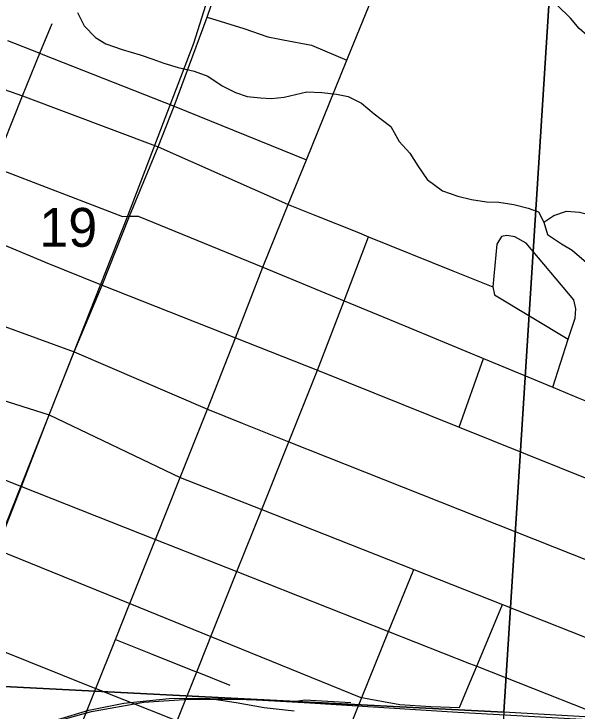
# Model space of a CAD drawing. Extents: x 0 to 42.5, y 0 to 22.
# Drawn here: x 2.6781 to 2.9817, y 20.0147 to 20.3903 of the extents above; entities that cross this region are included whole.
import ezdxf

# ---------------------------------------------------------------- set-up
doc = ezdxf.new("R2010")
doc.units = 0
for name, color, linetype in [('GM_X_City_Street', 7, 'Continuous'), ('GM_X_County_Road', 7, 'Continuous'), ('GM_X_Minor_River', 7, 'Continuous'), ('GM_X_Rail_Line', 7, 'Continuous'), ('GM_X_Section', 7, 'Continuous'), ('GM_X_Section_Text', 7, 'Continuous'), ('GM_X_State_Route', 7, 'Continuous'), ('GM_X_Township_Road', 7, 'Continuous'), ('GM_X_US_Route', 7, 'Continuous')]:
    doc.layers.add(name, color=color, linetype=linetype)

msp = doc.modelspace()

# ---------------------------------------------------------------- linework, layer by layer
at = {"layer": 'GM_X_City_Street'}
for p, q in [((2.76442, 20.3406), (2.83574, 20.31171)), ((2.91476, 20.25195), (2.93636, 20.24325)), ((2.91805, 20.1677), (2.9312, 20.20467)), ((2.91833, 20.01667), (2.92225, 20.02606))]:
    msp.add_line(p, q, dxfattribs=at)
for points in [[(2.78224, 20.38866), (2.80203, 20.38245), (2.81494, 20.37804), (2.8205, 20.37698), (2.82328, 20.37645), (2.83844, 20.37347), (2.85754, 20.36546)], [(2.68271, 20.34614), (2.69208, 20.36916), (2.69862, 20.38525)], [(2.67464, 20.37595), (2.69208, 20.36916), (2.69366, 20.36854), (2.76442, 20.3406)], [(2.7559, 20.31879), (2.82401, 20.28848), (2.82599, 20.28769), (2.84129, 20.28153), (2.8629, 20.27283), (2.86927, 20.27026), (2.91476, 20.25195)], [(2.84181, 20.19831), (2.85609, 20.23573), (2.86927, 20.27026)], [(2.96854, 20.18924), (2.97697, 20.21505), (2.98066, 20.22636), (2.98108, 20.23149), (2.97997, 20.23625), (2.9542, 20.26686), (2.94815, 20.27014), (2.94379, 20.27094), (2.94093, 20.27039), (2.93844, 20.26623), (2.93636, 20.24325)], [(2.81226, 20.25384), (2.85609, 20.23573), (2.88357, 20.22437), (2.9312, 20.20467), (2.96854, 20.18924), (2.98229, 20.18355), (2.99304, 20.17911)], [(2.93636, 20.24325), (2.93709, 20.23906), (2.97697, 20.21505)], [(2.66941, 19.71242), (2.67075, 19.73668), (2.67165, 19.7558), (2.6737, 19.77389), (2.68595, 19.80563), (2.69885, 19.84064), (2.70415, 19.85392), (2.70704, 19.86117), (2.73245, 19.9249), (2.74078, 19.94577), (2.74791, 19.96367), (2.75666, 19.98562), (2.76616, 20.00945), (2.77667, 20.03581), (2.78265, 20.05079), (2.78428, 20.05487), (2.7983, 20.08982), (2.81171, 20.12327), (2.82637, 20.15983), (2.84181, 20.19831)], [(2.78246, 20.17728), (2.80118, 20.16984), (2.82637, 20.15983), (2.99982, 20.09096), (3.0146, 20.08509), (3.07622, 20.06062), (3.08382, 20.06075), (3.09625, 20.06663), (3.09672, 20.06685)], [(2.59166, 20.1716), (2.59481, 20.17034), (2.60994, 20.16433), (2.68209, 20.13566)], [(2.68209, 20.13566), (2.75435, 20.10716), (2.7983, 20.08982), (2.88006, 20.05757), (2.92377, 20.04033), (2.92757, 20.03884), (2.98761, 20.01516)], [(2.66875, 20.10184), (2.74051, 20.07266), (2.78428, 20.05487), (2.86503, 20.02204), (2.86562, 20.02194), (2.86944, 20.02125)], [(2.82893, 19.93139), (2.83701, 19.95133), (2.84245, 19.96477), (2.84746, 19.97713), (2.86221, 20.01352), (2.86562, 20.02194), (2.88006, 20.05757), (2.89359, 20.09095)], [(2.92225, 20.02606), (2.92757, 20.03884), (2.92812, 20.04015), (2.94143, 20.07208)], [(2.65111, 20.05768), (2.66836, 20.04833), (2.72173, 20.02711)], [(2.73277, 20.05335), (2.75175, 20.04576), (2.77548, 20.03628), (2.77667, 20.03581), (2.79447, 20.0287)], [(2.72173, 20.02711), (2.72218, 20.02693), (2.76616, 20.00945), (2.76687, 20.00917)], [(2.86944, 20.02125), (2.88608, 20.01826), (2.90277, 20.01718), (2.91833, 20.01667)]]:
    msp.add_lwpolyline(points, dxfattribs=at)
at = {"layer": 'GM_X_County_Road'}
for p, q in [((2.6381, 20.23468), (2.71053, 20.20823)), ((2.71053, 20.20823), (2.78246, 20.17728))]:
    msp.add_line(p, q, dxfattribs=at)
for points in [[(2.6656, 20.35213), (2.68271, 20.34614), (2.7559, 20.31879)], [(2.65461, 20.2733), (2.66731, 20.30767), (2.68271, 20.34614)], [(2.66731, 20.30767), (2.73658, 20.28115), (2.74035, 20.28127)], [(2.74035, 20.28127), (2.74514, 20.28133), (2.81226, 20.25384)], [(2.54485, 19.77772), (2.54527, 19.77918), (2.55935, 19.81862), (2.56315, 19.83049), (2.56924, 19.84953), (2.58386, 19.88659), (2.59718, 19.92035), (2.60469, 19.93941), (2.61336, 19.96139), (2.61599, 19.96805), (2.63252, 20.01248), (2.65111, 20.05768), (2.66875, 20.10184), (2.68209, 20.13566), (2.69704, 20.17433), (2.71053, 20.20823), (2.72563, 20.24413)], [(2.60482, 20.20491), (2.62326, 20.19762), (2.69704, 20.17433)], [(2.69704, 20.17433), (2.76776, 20.14061), (2.81171, 20.12327), (2.89359, 20.09095), (2.94143, 20.07208), (3.00057, 20.04874), (3.04371, 20.03172)]]:
    msp.add_lwpolyline(points, dxfattribs=at)
at = {"layer": 'GM_X_Minor_River'}
for points in [[(2.96375, 20.27814), (2.96908, 20.28171), (2.97591, 20.28414), (2.98292, 20.28353), (2.98954, 20.28196), (2.99693, 20.28192), (3.0021, 20.29043), (3.0029, 20.29651), (3.00446, 20.30486), (3.00511, 20.31702), (3.00515, 20.32348), (3.00405, 20.3309), (3.00315, 20.33889), (3.00225, 20.34612), (3.00098, 20.35487), (2.99875, 20.36305), (2.995, 20.36973), (2.99106, 20.37526), (2.98276, 20.38254), (2.97806, 20.38808), (2.9709, 20.39497)], [(2.71239, 20.39113), (2.71594, 20.38388), (2.72197, 20.37757), (2.72764, 20.3743), (2.73652, 20.37121), (2.74617, 20.36829), (2.75298, 20.36597), (2.75884, 20.36384), (2.7666, 20.36151), (2.7753, 20.35955), (2.78268, 20.35685), (2.79041, 20.35167), (2.79759, 20.34801), (2.80383, 20.34588), (2.81103, 20.34507), (2.8169, 20.34484), (2.82373, 20.34556), (2.8298, 20.34685), (2.83606, 20.34833), (2.84402, 20.3479), (2.85198, 20.34709), (2.85822, 20.34591), (2.8654, 20.34225), (2.87238, 20.3365), (2.88124, 20.3296), (2.88574, 20.32159), (2.89158, 20.31528), (2.8959, 20.30841), (2.90078, 20.30116), (2.90908, 20.29503), (2.9174, 20.29212), (2.92478, 20.29036), (2.93292, 20.28917), (2.93956, 20.28894), (2.94751, 20.28756), (2.95527, 20.28561), (2.96094, 20.28367), (2.96375, 20.27814), (2.96579, 20.27147), (2.97334, 20.26648), (2.97901, 20.26303), (2.98673, 20.25633)]]:
    msp.add_lwpolyline(points, dxfattribs=at)
at = {"layer": 'GM_X_Rail_Line'}
msp.add_line((2.82817, 20.01973), (2.86072, 20.01787), dxfattribs=at)
for points in [[(2.61877, 19.97568), (2.63365, 20.01431), (2.73943, 20.28157), (2.77508, 20.37465), (2.82907, 20.5454), (2.87376, 20.74288), (2.88102, 20.77215), (2.88062, 20.78804), (2.87833, 20.80114), (2.86963, 20.83794), (2.85559, 20.89316), (2.85359, 20.9)], [(2.61877, 19.97568), (2.65326, 19.99211), (2.69136, 20.00655), (2.71989, 20.01446), (2.74816, 20.0195), (2.77247, 20.02118), (2.80231, 20.02106), (2.83481, 20.01941), (2.91733, 20.01403), (3.26401, 19.99461), (3.61724, 19.97619), (3.94708, 19.95463), (4.29937, 19.93411), (4.5956, 19.91226), (5.05555, 19.8842), (5.17532, 19.87894), (5.25442, 19.87492), (5.30129, 19.87455), (5.33367, 19.88019), (5.36925, 19.89196), (5.40278, 19.90809), (5.43829, 19.93181), (5.47396, 19.96523), (5.54064, 20.03224)], [(2.68025, 20.00247), (2.68131, 20.00293), (2.7018, 20.01012), (2.71848, 20.01525), (2.73724, 20.01895), (2.7617, 20.02139), (2.77702, 20.02159), (2.78369, 20.02143)], [(2.78369, 20.02143), (2.79784, 20.01931), (2.81305, 20.01659), (2.82912, 20.0149)], [(2.78369, 20.02143), (2.81012, 20.02077), (2.82817, 20.01973)], [(2.82817, 20.01973), (2.83486, 20.02074), (2.85968, 20.01939)]]:
    msp.add_lwpolyline(points, dxfattribs=at)
at = {"layer": 'GM_X_Section'}
msp.add_lwpolyline([(2.97397, 20.51334), (2.94222, 20.01405), (2.42774, 20.04057)], dxfattribs=at)
for points in [[(2.97397, 20.51334), (3.48334, 20.48855), (3.4546, 19.98469), (2.94222, 20.01405)], [(2.94222, 20.01405), (2.90759, 19.50738), (2.39595, 19.53408), (2.42774, 20.04057)]]:
    msp.add_lwpolyline(points, close=True, dxfattribs=at)
at = {"layer": 'GM_X_State_Route'}
for p, q in [((2.65461, 20.2733), (2.69451, 20.25684)), ((2.72563, 20.24413), (2.7976, 20.2158))]:
    msp.add_line(p, q, dxfattribs=at)
for points in [[(2.72563, 20.24413), (2.74035, 20.28127), (2.7559, 20.31879), (2.76442, 20.3406), (2.78224, 20.38866), (2.79714, 20.43215)], [(2.69451, 20.25684), (2.69495, 20.25665), (2.72563, 20.24413)], [(2.7976, 20.2158), (2.84181, 20.19831), (2.91805, 20.1677), (2.99048, 20.13861), (3.0278, 20.11926)]]:
    msp.add_lwpolyline(points, dxfattribs=at)
at = {"layer": 'GM_X_Township_Road'}
for points in [[(2.85827, 20.36727), (2.8724, 20.40211), (2.88646, 20.43676), (2.89554, 20.45915), (2.90528, 20.48314), (2.91553, 20.50841), (2.91962, 20.51852), (2.92257, 20.52577), (2.92622, 20.53468), (2.92741, 20.54473), (2.92561, 20.59848)], [(2.7976, 20.2158), (2.81226, 20.25384), (2.82599, 20.28769), (2.83574, 20.31171), (2.85754, 20.36546), (2.85827, 20.36727)], [(2.75314, 20.10416), (2.75435, 20.10716), (2.76776, 20.14061), (2.78246, 20.17728), (2.7976, 20.2158)], [(2.74036, 20.07227), (2.74051, 20.07266), (2.75314, 20.10416)], [(2.68554, 19.93558), (2.68788, 19.94141), (2.69687, 19.96382), (2.70382, 19.98115), (2.72218, 20.02693), (2.73277, 20.05335), (2.74036, 20.07227)]]:
    msp.add_lwpolyline(points, dxfattribs=at)
at = {"layer": 'GM_X_US_Route'}
for p, q in [((2.65461, 20.2733), (2.69451, 20.25684)), ((2.72563, 20.24413), (2.7976, 20.2158))]:
    msp.add_line(p, q, dxfattribs=at)
for points in [[(2.69451, 20.25684), (2.69495, 20.25665), (2.72563, 20.24413)], [(2.7976, 20.2158), (2.84181, 20.19831), (2.91805, 20.1677), (2.99048, 20.13861), (3.0278, 20.11926)]]:
    msp.add_lwpolyline(points, dxfattribs=at)

# ---------------------------------------------------------------- texts
at = {"layer": 'GM_X_Section_Text'}
msp.add_text('19', height=0.020928, rotation=0, dxfattribs=at).set_placement((2.69183, 20.26486))

doc.saveas('drawing.dxf')
